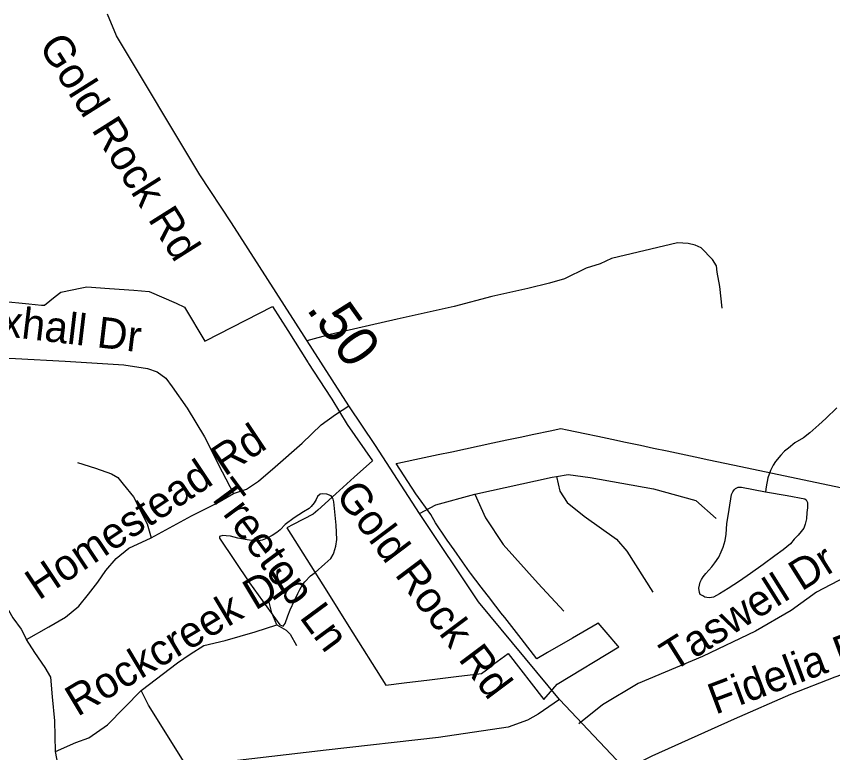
# Model space of a CAD drawing. Extents: x 2220236 to 2384410, y 720751 to 894131.
# Drawn here: x 2351119 to 2353622, y 821384 to 823644 of the extents above; entities that cross this region are included whole.
import ezdxf

# ---------------------------------------------------------------- set-up
doc = ezdxf.new("R2010")
doc.units = 0
for name, color, linetype in [('Exist Boundary Political City Limit New', 7, 'Continuous'), ('Exist Hydrographic Misc Water Feature', 7, 'Continuous'), ('Exist Hydrographic Pond Under 1500 Sq Ft', 7, 'Continuous'), ('Exist Road Non-System Type 51', 7, 'Continuous'), ('Exist Road Non-System Type 51 Label', 7, 'Continuous'), ('Exist Road Primary NC Attributed', 7, 'Continuous'), ('Exist Road Primary NC Label', 7, 'Continuous'), ('Exist Road Primary NC Service Mileage Hundredths English Label', 7, 'Continuous'), ('Map Preparation Boundary City Limit Buffer Line', 7, 'Continuous')]:
    doc.layers.add(name, color=color, linetype=linetype)

msp = doc.modelspace()

# ---------------------------------------------------------------- linework, layer by layer
at = {"layer": 'Exist Boundary Political City Limit New'}
msp.add_lwpolyline([(2351074.2, 822769.9), (2351156.5, 822762.1), (2351196, 822758.3), (2351204.5, 822757.5), (2351237.8, 822784.2), (2351255, 822798.1), (2351319.8, 822811.1), (2351334.8, 822814.1), (2351404.2, 822809.1), (2351478.8, 822803.8), (2351526.2, 822800.3), (2351608.8, 822763.6), (2351634.2, 822752.1), (2351696.8, 822647.9), (2351698.5, 822648.7), (2351904, 822754.3), (2351950.8, 822680.4), (2352013.5, 822581.4), (2352014.8, 822579.4), (2352082.5, 822475.1), (2352086, 822469.5), (2352133.2, 822391.4), (2352211, 822280.1), (2352155.2, 822229.6), (2352099, 822178.8), (2352043.2, 822128.4), (2352029.5, 822116.1), (2351967.5, 822084.9), (2351948, 822075), (2352009.5, 821977.1), (2352070.5, 821879.9), (2352138.5, 821771.6), (2352251.5, 821591.6), (2352308.2, 821598.5), (2352386.2, 821608.1), (2352468, 821618.1), (2352545, 821627.4), (2352579.8, 821653), (2352582.2, 821655.8), (2352626.8, 821688.4), (2352736.5, 821547.8), (2352777.5, 821594.7), (2352967, 821708.9), (2352964, 821712.6), (2352933.8, 821747.6), (2352903.5, 821782.6), (2352899.8, 821780.3), (2352824.2, 821736.2), (2352748.2, 821691.9), (2352715.2, 821672.7), (2352667, 821734.9), (2352616.5, 821799.5), (2352605, 821814.1), (2352600, 821820.8), (2352579.2, 821847.2), (2352573.5, 821854.8), (2352544.8, 821892.6), (2352512, 821935.8), (2352509, 821939.8), (2352487.5, 821970.3), (2352461.2, 822007.1), (2352440.2, 822036.6), (2352436, 822042.9), (2352404.2, 822090.1), (2352390.2, 822115.1), (2352344.2, 822179.2), (2352283.8, 822271.8), (2352289.2, 822273), (2352369.8, 822290.1), (2352412.5, 822299.2), (2352454, 822308.1), (2352496, 822317.1), (2352538.2, 822326.1), (2352580.2, 822335), (2352622.8, 822344.1), (2352664.2, 822352.9), (2352706.2, 822361.9), (2352755.8, 822372.4), (2352789, 822379.6), (2352808, 822375.6), (2352861.8, 822364.2), (2352902.5, 822355.6), (2352945, 822346.6), (2352986.8, 822337.7), (2353033.2, 822327.8), (2353072.8, 822319.4), (2353115.2, 822310.4), (2353158.2, 822301.4), (2353200.5, 822292.4), (2353242.5, 822283.5), (2353341.2, 822262.6), (2353743.2, 822177.5)], dxfattribs=at)
at = {"layer": 'Exist Hydrographic Misc Water Feature'}
msp.add_lwpolyline([(2353635.4, 822443.1), (2353602, 822410.5), (2353580.1, 822390.6), (2353552.3, 822365.8), (2353532.6, 822350.3), (2353506.9, 822335.1), (2353486.9, 822319.5), (2353475.1, 822310.2), (2353463.2, 822297.2), (2353447.5, 822278.5), (2353439.5, 822266.7), (2353431.6, 822250.9), (2353424, 822228.3), (2353418.2, 822200.2), (2353416.9, 822185.3)], dxfattribs=at)
at = {"layer": 'Exist Hydrographic Pond Under 1500 Sq Ft'}
for points in [[(2351833.5, 821905.6), (2351927, 821776.5), (2351937, 821773), (2351943, 821780.4), (2351950.8, 821804.7), (2351958.6, 821823.1), (2351972.2, 821851.5), (2351981.8, 821873.3), (2351987.9, 821885), (2351996.2, 821899.1), (2352003.7, 821909.3), (2352021.3, 821927.4), (2352035.3, 821937.8), (2352064.8, 821964.3), (2352082.8, 821980.8), (2352090.5, 821992.6), (2352092.6, 821998.3), (2352098.3, 822018.2), (2352102.1, 822039), (2352099.7, 822082.2), (2352092.8, 822154.2), (2352090.5, 822162.3), (2352088.3, 822166.5), (2352084.5, 822172.9), (2352070.5, 822177.9), (2352058.3, 822178.4), (2352050.5, 822178), (2352042.6, 822170.2), (2352038.6, 822161.8), (2352032.5, 822151.7), (2352022.8, 822139.8), (2352016.8, 822134), (2351998.9, 822123.4), (2351971.1, 822104.9), (2351943.3, 822085), (2351927.6, 822068.6), (2351917.8, 822060), (2351903.7, 822050.6), (2351887.9, 822042.4), (2351872.1, 822036.2), (2351856.1, 822033.9), (2351826.1, 822037.6), (2351798, 822043), (2351775.8, 822048.6), (2351761.9, 822050.4), (2351751.7, 822050.9), (2351742, 822047.9), (2351741.9, 822042.3), (2351833.5, 821905.6)], [(2353416.9, 822185.3), (2353482.7, 822173.3), (2353536.9, 822164), (2353541, 822160.2), (2353544.9, 822152.2), (2353545.3, 822135.8), (2353543.5, 822121.6), (2353541.7, 822101.8), (2353537.8, 822086.2), (2353534, 822073.6), (2353526.2, 822063.5), (2353516.2, 822051.6), (2353504.2, 822039.6), (2353492.7, 822025.3), (2353470.8, 822007), (2353444.9, 821988.9), (2353408.9, 821961.8), (2353370.7, 821934), (2353337.2, 821911.3), (2353302.3, 821887.9), (2353275.4, 821872), (2353256.5, 821862.1), (2353244.4, 821859.9), (2353236.5, 821860.6), (2353230.5, 821862), (2353224.5, 821865.7), (2353216.4, 821870.3), (2353214.2, 821876.1), (2353212, 821889.8), (2353215.9, 821908), (2353219.8, 821915.7), (2353225.7, 821924.1), (2353233.5, 821934.3), (2353251.4, 821954.7), (2353261, 821966.6), (2353273.1, 821984.2), (2353280.7, 822000.9), (2353286.6, 822015.3), (2353292.4, 822035.2), (2353296.2, 822055), (2353297.8, 822086.9), (2353305.2, 822130.9), (2353312.5, 822177.1), (2353316.4, 822185.5), (2353320.5, 822191.2), (2353324.5, 822195.7), (2353332.3, 822199.3), (2353342.4, 822199.7), (2353416.9, 822185.3)]]:
    msp.add_lwpolyline(points, dxfattribs=at)
at = {"layer": 'Exist Road Non-System Type 51'}
for points in [[(2353283.2, 822748.9), (2353276.5, 822814.8), (2353267.9, 822858.7), (2353265.7, 822878.6), (2353253.5, 822898.5), (2353219, 822934.1), (2353200.9, 822941.8), (2353178.8, 822947.5), (2353147, 822949.2), (2352943.6, 822900.9), (2352909.7, 822884.3), (2352866, 822871.9), (2352800.3, 822839), (2352753.8, 822825), (2352687.4, 822808.8), (2352577.1, 822784.5), (2352462, 822753.7), (2352286.9, 822714.7), (2352081, 822667.7), (2352009.7, 822648.2)], [(2350924.9, 822516.7), (2350947.6, 822545.9), (2350980, 822571.9), (2351009.2, 822588.1), (2351035.1, 822593), (2351067.6, 822596.2), (2351116.2, 822594.6), (2351268.6, 822586.5), (2351447.9, 822575.2), (2351520.9, 822563.1), (2351550.1, 822553.3), (2351576.8, 822533.9), (2351596.3, 822507.1), (2351642.5, 822441.4), (2351696, 822353.8), (2351749.5, 822246.7), (2351784.8, 822179.8)], [(2350924.9, 822516.7), (2350911.9, 822495.7), (2350903.8, 822472.9), (2350902.2, 822448.6), (2350900.6, 822419.4), (2350903.8, 822385.4), (2350915.2, 822339.9), (2350937.9, 822276.7), (2350975.2, 822163.1), (2351017.3, 822026.9), (2351036.8, 821947.4), (2351062.7, 821876), (2351108.1, 821798.1), (2351133, 821763.7), (2351150.1, 821732.1)], [(2351784.8, 822179.8), (2351824.9, 822193.2), (2351861.4, 822217.5), (2351912.4, 822261.3), (2351995.1, 822334.3), (2352053.5, 822390.3), (2352097.2, 822421.9), (2352138.6, 822448.7)], [(2351305.7, 822274.7), (2351361.6, 822257.7), (2351410.3, 822240.6), (2351429.7, 822228.5), (2351446.7, 822209), (2351478.3, 822170.1), (2351519.7, 822087.3), (2351531.8, 822043.5)], [(2352524.6, 822177.9), (2352762, 822229.6), (2352775.6, 822232.3)], [(2352775.6, 822232.3), (2352811.3, 822238.6), (2352878.4, 822228.7), (2353073.1, 822194.2), (2353203.1, 822158), (2353265.6, 822102.7)], [(2352775.6, 822232.3), (2352785.5, 822187), (2352808.2, 822152.6), (2352860.7, 822110), (2352959, 822039.3), (2352990.7, 822003.1), (2353070.4, 821877.2)], [(2351531.8, 822043.5), (2351655.9, 822111.7), (2351733.7, 822150.6), (2351784.8, 822179.8)], [(2352355.3, 822118.1), (2352405.1, 822145.3), (2352524.6, 822177.9)], [(2352524.6, 822177.9), (2352557.3, 822105.5), (2352611.6, 822023), (2352719.4, 821903.5), (2352798.2, 821819.2)], [(2353911.4, 822142.1), (2353845.7, 822129.9), (2353826.2, 822127.5), (2353811.7, 822115.3), (2353801.9, 822108), (2353794.6, 822098.3), (2353784.9, 822083.7), (2353777.6, 822066.6), (2353772.7, 822049.6), (2353772.7, 822032.6), (2353772.7, 822008.2), (2353775.2, 821996.1), (2353777.6, 821983.9), (2353777.6, 821971.7), (2353765.4, 821962), (2353660.9, 821923.1), (2353573.3, 821876.8), (2353495.5, 821820.9), (2353386.1, 821757.6), (2353223.2, 821679.7), (2353026.2, 821597), (2352916.8, 821531.3), (2352843.8, 821472.9)], [(2351150.1, 821732.1), (2351218.1, 821771), (2351269.2, 821800.2), (2351310.6, 821834.3), (2351339.7, 821870.8), (2351368.9, 821907.3), (2351393.2, 821943.8), (2351424.8, 821980.3), (2351463.8, 822011.9), (2351531.8, 822043.5)], [(2351917.3, 821777.1), (2351902.7, 821813.6), (2351893, 821850.1)], [(2351238.8, 821387.7), (2351300.8, 821415.2), (2351340.7, 821429.7), (2351397.8, 821469.6), (2351501.5, 821575.5), (2351613.3, 821660.3), (2351652.2, 821687), (2351693.6, 821713.8), (2351759.2, 821728.4), (2351851.6, 821755.2), (2351917.3, 821777.1)], [(2351917.3, 821777.1), (2351946.5, 821760), (2351958.6, 821747.9), (2351978.1, 821713.8)], [(2351238.8, 821387.7), (2351236.4, 821482.6), (2351229.1, 821555.6), (2351224.2, 821616.5), (2351207.2, 821645.7), (2351175.6, 821691.9), (2351150.1, 821732.1)], [(2352982, 821332.1), (2353068.7, 821374.4), (2353321.6, 821488.7), (2353494.3, 821564.2), (2353630.5, 821617.7), (2353720.5, 821649.3), (2353817.7, 821676.1), (2353900.4, 821693.1), (2353997.7, 821707.7)], [(2352784.6, 821547.5), (2352719.4, 821503.1), (2352686.8, 821484.1), (2352627, 821463.2), (2352413.2, 821431.5), (2352068.6, 821391.7), (2351780, 821358.1), (2351643.7, 821339.1), (2351524.1, 821530.2), (2351501.5, 821575.5)], [(2351467.7, 820478.3), (2351438.6, 820598.1), (2351404.4, 820716.2), (2351361.6, 820837.7), (2351346.2, 820897.6), (2351327.4, 820979.8), (2351296.6, 821127), (2351263.1, 821258.8), (2351238.8, 821387.7)]]:
    msp.add_lwpolyline(points, dxfattribs=at)
at = {"layer": 'Exist Road Primary NC Attributed'}
msp.add_lwpolyline([(2352898.6, 819081.8), (2353156.4, 819656.6), (2353450.9, 820353.6), (2353471.4, 820436.2), (2353482.4, 820529.3), (2353478.2, 820655.6), (2353448.2, 820783.4), (2353405.1, 820867.6), (2353346.9, 820944.3), (2353214.8, 821083.3), (2353170.1, 821139.6), (2352784.6, 821547.5), (2352535.8, 821847.6), (2352355.3, 822118.1), (2352220.4, 822327), (2352138.6, 822448.7), (2351778.7, 823010.8), (2351681.4, 823158.4), (2351426.1, 823584.2), (2351398.5, 823650.8)], dxfattribs=at)
at = {"layer": 'Map Preparation Boundary City Limit Buffer Line'}
msp.add_lwpolyline([(2351074.2, 822769.9), (2351156.5, 822762.1), (2351196, 822758.3), (2351204.5, 822757.5), (2351237.8, 822784.2), (2351255, 822798.1), (2351319.8, 822811.1), (2351334.8, 822814.1), (2351404.2, 822809.1), (2351478.8, 822803.8), (2351526.2, 822800.3), (2351608.8, 822763.6), (2351634.2, 822752.1), (2351696.8, 822647.9), (2351698.5, 822648.7), (2351904, 822754.3), (2351950.8, 822680.4), (2352013.5, 822581.4), (2352014.8, 822579.4), (2352082.5, 822475.1), (2352086, 822469.5), (2352133.2, 822391.4), (2352211, 822280.1), (2352155.2, 822229.6), (2352099, 822178.8), (2352043.2, 822128.4), (2352029.5, 822116.1), (2351967.5, 822084.9), (2351948, 822075), (2352009.5, 821977.1), (2352070.5, 821879.9), (2352138.5, 821771.6), (2352251.5, 821591.6), (2352308.2, 821598.5), (2352386.2, 821608.1), (2352468, 821618.1), (2352545, 821627.4), (2352579.8, 821653), (2352582.2, 821655.8), (2352626.8, 821688.4), (2352736.5, 821547.8), (2352777.5, 821594.7), (2352967, 821708.9), (2352964, 821712.6), (2352933.8, 821747.6), (2352903.5, 821782.6), (2352899.8, 821780.3), (2352824.2, 821736.2), (2352748.2, 821691.9), (2352715.2, 821672.7), (2352667, 821734.9), (2352616.5, 821799.5), (2352605, 821814.1), (2352600, 821820.8), (2352579.2, 821847.2), (2352573.5, 821854.8), (2352544.8, 821892.6), (2352512, 821935.8), (2352509, 821939.8), (2352487.5, 821970.3), (2352461.2, 822007.1), (2352440.2, 822036.6), (2352436, 822042.9), (2352404.2, 822090.1), (2352390.2, 822115.1), (2352344.2, 822179.2), (2352283.8, 822271.8), (2352289.2, 822273), (2352369.8, 822290.1), (2352412.5, 822299.2), (2352454, 822308.1), (2352496, 822317.1), (2352538.2, 822326.1), (2352580.2, 822335), (2352622.8, 822344.1), (2352664.2, 822352.9), (2352706.2, 822361.9), (2352755.8, 822372.4), (2352789, 822379.6), (2352808, 822375.6), (2352861.8, 822364.2), (2352902.5, 822355.6), (2352945, 822346.6), (2352986.8, 822337.7), (2353033.2, 822327.8), (2353072.8, 822319.4), (2353115.2, 822310.4), (2353158.2, 822301.4), (2353200.5, 822292.4), (2353242.5, 822283.5), (2353341.2, 822262.6), (2353743.2, 822177.5)], dxfattribs=at)

# ---------------------------------------------------------------- texts
at = {"layer": 'Exist Road Non-System Type 51 Label'}
for s, rotation, p in [('Foxhall Dr', 353.2513, (2350921.3, 822681.4)), ('Homestead Rd', 33.7034, (2351187.4, 821850.7)), ('Treetop Ln', 306.4876, (2351703.5, 822180.2)), ('Taswell Dr', 32.0782, (2353132.4, 821631.1)), ('Rockcreek Dr', 30.8897, (2351306.1, 821493.5)), ('Fidelia Rd', 20.5933, (2353262.7, 821500.7))]:
    msp.add_text(s, height=95, rotation=rotation, dxfattribs=at).set_placement(p)
at = {"layer": 'Exist Road Primary NC Label'}
for rotation, p in [(302.2353, (2351185.2, 823553.9)), (306.903, (2352094.7, 822173.9))]:
    msp.add_text('Gold Rock Rd', height=95, rotation=rotation, dxfattribs=at).set_placement(p)
at = {"layer": 'Exist Road Primary NC Service Mileage Hundredths English Label'}
msp.add_text('.50', height=125, rotation=305.4233, dxfattribs=at).set_placement((2352006, 822746.3))

doc.saveas('drawing.dxf')
